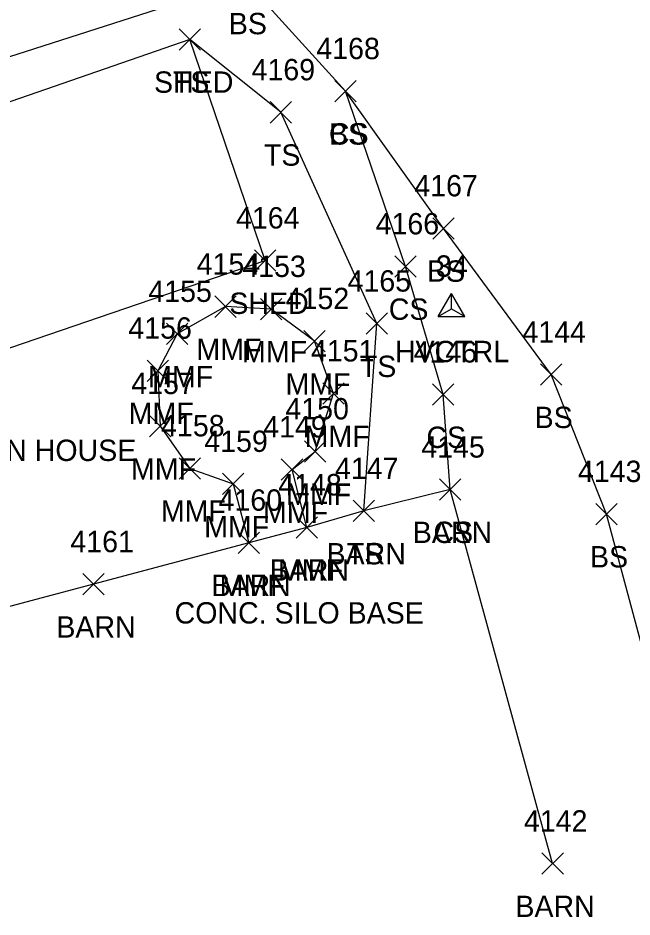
# Model space of a CAD drawing. Extents: x 1520648 to 1523413, y 732854 to 735518.
# Drawn here: x 1520969.4 to 1521026.9, y 733356.4 to 733440.6 of the extents above; entities that cross this region are included whole.
import ezdxf

# ---------------------------------------------------------------- set-up
doc = ezdxf.new("R2010")
doc.units = 0
for name, color, linetype in [('C_A', 7, 'Continuous'), ('C_I', 7, 'Continuous'), ('CPSM', 7, 'Continuous'), ('L_A', 7, 'Continuous'), ('L_C', 7, 'Continuous'), ('L_I', 7, 'Continuous'), ('L_TIC', 7, 'Continuous'), ('LBC', 7, 'Continuous'), ('LDEFAULT', 7, 'Continuous'), ('LELB', 7, 'Continuous')]:
    doc.layers.add(name, color=color, linetype=linetype)

msp = doc.modelspace()

# ---------------------------------------------------------------- linework, layer by layer
at = {"layer": 'CPSM'}
for p, q in [((1521008.723, 733412.601), (1521009.973, 733414.766)), ((1521011.223, 733412.601), (1521009.973, 733414.766)), ((1521009.974, 733413.323), (1521009.973, 733414.766)), ((1521008.723, 733412.601), (1521009.974, 733413.323)), ((1521009.974, 733413.323), (1521009.974, 733413.323)), ((1521009.974, 733413.323), (1521011.223, 733412.601)), ((1521008.723, 733412.601), (1521011.223, 733412.601))]:
    msp.add_line(p, q, dxfattribs=at)
at = {"layer": 'L_TIC'}
for points in [[(1520984.48, 733437.549), (1520986.48, 733439.549)], [(1520986.48, 733437.549), (1520984.48, 733439.549)], [(1520984.48, 733437.549), (1520986.48, 733439.549)], [(1520986.48, 733437.549), (1520984.48, 733439.549)], [(1520999.052, 733432.699), (1521001.052, 733434.699)], [(1521001.052, 733432.699), (1520999.052, 733434.699)], [(1520999.052, 733432.699), (1521001.052, 733434.699)], [(1521001.052, 733432.699), (1520999.052, 733434.699)], [(1520992.996, 733430.719), (1520994.996, 733432.719)], [(1520994.996, 733430.719), (1520992.996, 733432.719)], [(1521008.225, 733419.851), (1521010.225, 733421.851)], [(1521010.225, 733419.851), (1521008.225, 733421.851)], [(1520991.529, 733416.84), (1520993.529, 733418.84)], [(1520993.529, 733416.84), (1520991.529, 733418.84)], [(1521004.658, 733416.288), (1521006.658, 733418.288)], [(1521006.658, 733416.288), (1521004.658, 733418.288)], [(1520987.802, 733412.522), (1520989.802, 733414.522)], [(1520989.802, 733412.522), (1520987.802, 733414.522)], [(1520992.075, 733412.3), (1520994.075, 733414.3)], [(1520994.075, 733412.3), (1520992.075, 733414.3)], [(1521001.976, 733410.933), (1521003.976, 733412.933)], [(1521003.976, 733410.933), (1521001.976, 733412.933)], [(1520983.278, 733409.967), (1520985.278, 733411.967)], [(1520985.278, 733409.967), (1520983.278, 733411.967)], [(1520996.139, 733409.289), (1520998.139, 733411.289)], [(1520998.139, 733409.289), (1520996.139, 733411.289)], [(1520981.461, 733406.524), (1520983.461, 733408.524)], [(1520983.461, 733406.524), (1520981.461, 733408.524)], [(1521018.305, 733406.156), (1521020.305, 733408.156)], [(1521020.305, 733406.156), (1521018.305, 733408.156)], [(1520997.931, 733404.39), (1520999.931, 733406.39)], [(1520999.931, 733404.39), (1520997.931, 733406.39)], [(1521008.177, 733404.289), (1521010.177, 733406.289)], [(1521010.177, 733404.289), (1521008.177, 733406.289)], [(1520981.68, 733401.335), (1520983.68, 733403.335)], [(1520983.68, 733401.335), (1520981.68, 733403.335)], [(1520996.196, 733398.965), (1520998.196, 733400.965)], [(1520998.196, 733398.965), (1520996.196, 733400.965)], [(1520984.473, 733397.378), (1520986.473, 733399.378)], [(1520986.473, 733397.378), (1520984.473, 733399.378)], [(1520994.037, 733397.272), (1520996.037, 733399.272)], [(1520996.037, 733397.272), (1520994.037, 733399.272)], [(1520988.527, 733395.922), (1520990.527, 733397.922)], [(1520990.527, 733395.922), (1520988.527, 733397.922)], [(1521008.832, 733395.39), (1521010.832, 733397.39)], [(1521010.832, 733395.39), (1521008.832, 733397.39)], [(1521008.832, 733395.39), (1521010.832, 733397.39)], [(1521010.832, 733395.39), (1521008.832, 733397.39)], [(1521000.755, 733393.39), (1521002.755, 733395.39)], [(1521002.755, 733393.39), (1521000.755, 733395.39)], [(1521000.755, 733393.39), (1521002.755, 733395.39)], [(1521002.755, 733393.39), (1521000.755, 733395.39)], [(1521023.495, 733393.101), (1521025.495, 733395.101)], [(1521025.495, 733393.101), (1521023.495, 733395.101)], [(1520995.438, 733391.851), (1520997.438, 733393.851)], [(1520997.438, 733391.851), (1520995.438, 733393.851)], [(1520995.438, 733391.851), (1520997.438, 733393.851)], [(1520997.438, 733391.851), (1520995.438, 733393.851)], [(1520989.983, 733390.414), (1520991.983, 733392.414)], [(1520991.983, 733390.414), (1520989.983, 733392.414)], [(1520989.983, 733390.414), (1520991.983, 733392.414)], [(1520991.983, 733390.414), (1520989.983, 733392.414)], [(1520975.461, 733386.533), (1520977.461, 733388.533)], [(1520977.461, 733386.533), (1520975.461, 733388.533)], [(1521018.44, 733360.37), (1521020.44, 733362.37)], [(1521020.44, 733360.37), (1521018.44, 733362.37)]]:
    msp.add_lwpolyline(points, dxfattribs=at)
at = {"layer": 'LBC'}
for points in [[(1520963.939, 733408.071), (1520992.529, 733417.84), (1520985.48, 733438.549), (1520956.804, 733428.598)], [(1521019.44, 733361.37), (1521009.832, 733396.39), (1521001.755, 733394.39), (1520996.438, 733392.851), (1520990.983, 733391.414), (1520976.461, 733387.533), (1520964.345, 733384.315), (1520945.207, 733378.577), (1520921.399, 733371.98), (1520899.219, 733365.904), (1520881.66, 733360.683)]]:
    msp.add_lwpolyline(points, dxfattribs=at)
at = {"layer": 'LDEFAULT'}
msp.add_lwpolyline([(1520996.438, 733392.851), (1520995.037, 733398.272), (1520997.196, 733399.965), (1520998.931, 733405.39), (1520997.139, 733410.289), (1520993.075, 733413.3), (1520988.802, 733413.522), (1520984.278, 733410.967), (1520982.461, 733407.524), (1520982.68, 733402.335), (1520985.473, 733398.378), (1520989.527, 733396.922), (1520990.983, 733391.414)], dxfattribs=at)
at = {"layer": 'LELB'}
for points in [[(1521031.638, 733367.464), (1521024.495, 733394.101), (1521019.305, 733407.156), (1521009.225, 733420.851), (1521000.052, 733433.699), (1520990.679, 733444.029), (1520956.09, 733432.933), (1520941.122, 733422.912)], [(1521001.755, 733394.39), (1521002.976, 733411.933), (1520993.996, 733431.719), (1520985.48, 733438.549)], [(1521009.832, 733396.39), (1521009.177, 733405.289), (1521005.658, 733417.288), (1521000.052, 733433.699)]]:
    msp.add_lwpolyline(points, dxfattribs=at)

# ---------------------------------------------------------------- texts
at = {"layer": 'C_A'}
msp.add_text('HVCTRL', height=2, dxfattribs=at).set_placement((1521004.667, 733408.323))
at = {"layer": 'C_I'}
msp.add_text('34', height=2, dxfattribs=at).set_placement((1521008.509, 733416.323))
at = {"layer": 'L_A'}
for s, p in [('BS', (1520989.12, 733439.029)), ('SHED', (1520982.118, 733433.549)), ('TS', (1520983.89, 733433.549)), ('CS', (1520998.493, 733428.699)), ('BS', (1520998.493, 733428.699)), ('TS', (1520992.406, 733426.719)), ('BS', (1521007.666, 733415.851)), ('SHED', (1520989.167, 733412.84)), ('CS', (1521004.098, 733412.288)), ('MMF', (1520986.086, 733408.522)), ('MMF', (1520990.358, 733408.3)), ('TS', (1521001.386, 733406.933)), ('MMF', (1520981.561, 733405.967)), ('MMF', (1520994.423, 733405.289)), ('MMF', (1520979.744, 733402.524)), ('BS', (1521017.746, 733402.156)), ('MMF', (1520996.215, 733400.39)), ('CS', (1521007.618, 733400.289)), ('MMF', (1520979.964, 733397.335)), ('MMF', (1520994.479, 733394.965)), ('MMF', (1520982.756, 733393.378)), ('MMF', (1520992.32, 733393.272)), ('MMF', (1520986.81, 733391.922)), ('BARN', (1521006.343, 733391.39)), ('CS', (1521008.273, 733391.39)), ('BARN', (1520998.267, 733389.39)), ('TS', (1521000.164, 733389.39)), ('BS', (1521022.936, 733389.101)), ('BARN', (1520992.949, 733387.851)), ('MMF', (1520993.721, 733387.851)), ('BARN', (1520987.495, 733386.414)), ('MMF', (1520988.267, 733386.414)), ('BARN', (1520972.973, 733382.533)), ('BARN', (1521015.952, 733356.37))]:
    msp.add_text(s, height=2, dxfattribs=at).set_placement(p)
at = {"layer": 'L_C'}
for s, p in [('ALUMINUM GREEN HOUSE', (1520945.687, 733399.071)), ('ALUMINUM GREEN HOUSE', (1520945.687, 733399.071)), ('CONC. SILO BASE', (1520984.044, 733383.851))]:
    msp.add_text(s, height=2, dxfattribs=at).set_placement(p)
at = {"layer": 'L_I'}
for s, p in [('4168', (1520997.312, 733436.699)), ('4168', (1520997.312, 733436.699)), ('4169', (1520991.248, 733434.719)), ('4167', (1521006.485, 733423.851)), ('4164', (1520989.789, 733420.84)), ('4166', (1521002.862, 733420.288)), ('4154', (1520986.109, 733416.522)), ('4153', (1520990.382, 733416.3)), ('4165', (1521000.236, 733414.933)), ('4155', (1520981.585, 733413.967)), ('4152', (1520994.446, 733413.289)), ('4156', (1520979.713, 733410.524)), ('4144', (1521016.612, 733410.156)), ('4151', (1520996.805, 733408.39)), ('4146', (1521006.429, 733408.289)), ('4157', (1520979.987, 733405.335)), ('4150', (1520994.416, 733402.965)), ('4158', (1520982.78, 733401.378)), ('4149', (1520992.336, 733401.272)), ('4159', (1520986.826, 733399.922)), ('4145', (1521007.139, 733399.39)), ('4145', (1521007.139, 733399.39)), ('4147', (1520999.062, 733397.39)), ('4147', (1520999.062, 733397.39)), ('4143', (1521021.802, 733397.101)), ('4148', (1520993.745, 733395.851)), ('4148', (1520993.745, 733395.851)), ('4160', (1520988.156, 733394.414)), ('4160', (1520988.156, 733394.414)), ('4161', (1520974.288, 733390.533)), ('4142', (1521016.747, 733364.37))]:
    msp.add_text(s, height=2, dxfattribs=at).set_placement(p)

doc.saveas('drawing.dxf')
